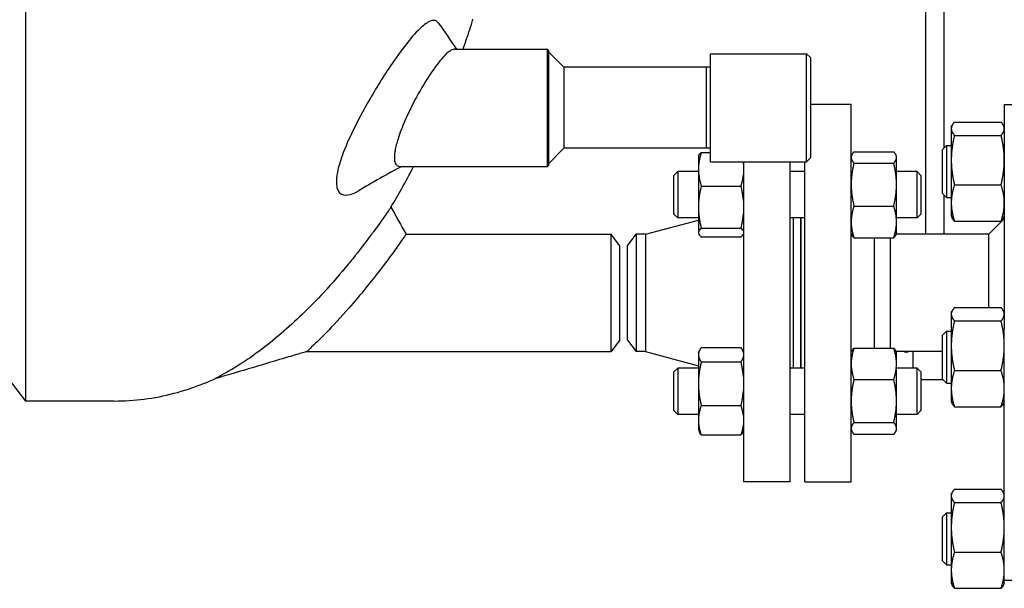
# Model space of a CAD drawing. Header units: inches. Extents: x 24 to 1128, y -74 to 748.
# Tile 382 of 557: x 715 to 731, y 142 to 151. Entities that reach past the tile are written whole.
import ezdxf

# ---------------------------------------------------------------- set-up
doc = ezdxf.new("R2010")
doc.units = ezdxf.units.IN
doc.header["$LTSCALE"] = 32
doc.header["$MEASUREMENT"] = 0
doc.layers.add('Visible (ANSI)', color=7, linetype='Continuous', lineweight=30)

msp = doc.modelspace()

# ---------------------------------------------------------------- linework, layer by layer
at = {"layer": 'Visible (ANSI)'}
for p, q in [((715.2242, 170.36766), (715.2242, 144.86766)), ((729.80405, 159.61534), (729.80405, 147.56766)), ((730.10405, 148.96591), (730.10405, 159.61534)), ((722.17844, 150.56766), (723.67966, 150.56766)), ((723.69529, 150.55204), (723.67966, 150.56766)), ((723.67966, 148.66766), (723.67966, 150.56766)), ((723.69529, 150.55204), (723.69529, 148.68329)), ((723.94529, 150.27516), (723.69529, 150.52516)), ((726.32029, 150.49266), (727.87779, 150.49266)), ((726.32029, 148.74266), (726.32029, 150.49266)), ((727.94029, 150.43016), (727.87779, 150.49266)), ((727.87779, 148.74266), (727.87779, 150.49266)), ((727.94029, 150.43016), (727.94029, 148.80516)), ((726.25779, 150.27516), (723.94529, 150.27516)), ((723.94529, 150.27516), (723.94529, 148.96016)), ((726.32029, 150.27353), (726.25779, 150.27516)), ((726.25779, 148.96016), (726.25779, 150.27516)), ((727.94029, 149.67766), (728.59905, 149.67766)), ((728.59905, 143.55766), (728.59905, 149.67766)), ((732.07905, 149.66215), (731.07905, 149.66215)), ((731.07905, 149.65802), (731.07905, 149.66215)), ((731.07905, 149.65802), (731.07905, 146.03763)), ((730.22005, 149.30242), (730.23188, 149.32778)), ((730.22005, 149.30242), (730.22005, 149.27792)), ((730.22005, 149.27792), (730.22005, 148.76951)), ((730.27192, 149.38536), (731.02719, 149.38536)), ((731.07905, 149.30242), (731.06723, 149.32778)), ((730.27192, 149.17048), (731.02719, 149.17048)), ((723.94529, 148.96016), (723.69529, 148.71016)), ((726.25779, 148.96016), (723.94529, 148.96016)), ((726.32029, 148.9618), (726.25779, 148.96016)), ((730.07905, 148.94092), (730.14155, 149.00342)), ((730.14155, 149.00342), (730.14155, 148.16342)), ((730.14155, 149.00342), (730.22005, 149.00342)), ((726.12505, 148.83365), (726.1307, 148.84577)), ((726.12505, 148.83365), (726.12505, 148.62027)), ((726.17014, 148.89181), (726.32029, 148.89181)), ((727.94029, 148.80516), (727.87779, 148.74266)), ((728.59905, 148.83365), (728.60889, 148.85476)), ((728.64414, 148.90471), (729.28797, 148.90471)), ((729.33305, 148.83365), (729.32321, 148.85476)), ((729.33305, 148.81324), (729.33305, 148.83365)), ((729.33305, 148.37374), (729.33305, 148.81324)), ((730.07905, 148.22592), (730.07905, 148.94092)), ((721.28949, 148.66766), (723.67966, 148.66766)), ((723.69529, 148.68329), (723.67966, 148.66766)), ((726.32029, 148.74266), (727.87779, 148.74266)), ((726.85405, 148.74266), (726.85405, 143.55766)), ((727.60405, 148.74266), (727.60405, 143.55766)), ((727.84905, 143.55766), (727.84905, 148.74266)), ((728.64414, 148.72177), (729.28797, 148.72177)), ((730.22005, 148.76951), (730.22005, 148.07501)), ((725.72905, 148.52115), (725.79155, 148.58365)), ((725.72905, 147.89615), (725.72905, 148.52115)), ((725.79155, 148.58365), (725.79155, 147.83365)), ((726.12505, 148.58365), (725.79155, 148.58365)), ((726.12505, 148.62027), (726.12505, 148.00715)), ((727.84905, 148.58365), (727.60405, 148.58365)), ((729.66655, 148.58365), (729.33305, 148.58365)), ((729.72905, 148.52115), (729.66655, 148.58365)), ((729.66655, 147.83365), (729.66655, 148.58365)), ((729.72905, 148.52115), (729.72905, 147.89615)), ((726.17014, 148.34873), (726.81397, 148.34873)), ((729.33305, 147.76916), (729.33305, 148.37374)), ((730.27192, 148.36854), (731.02719, 148.36854)), ((730.07905, 148.22592), (730.14155, 148.16342)), ((730.10405, 147.56766), (730.10405, 148.20092)), ((730.14155, 148.16342), (730.22005, 148.16342)), ((726.12505, 148.00715), (726.12505, 147.59554)), ((728.64414, 148.02572), (729.28797, 148.02572)), ((730.22005, 148.07501), (730.22005, 147.86442)), ((725.72905, 147.89615), (725.79155, 147.83365)), ((726.12505, 147.83365), (725.79155, 147.83365)), ((727.84905, 147.83365), (727.60405, 147.83365)), ((727.66405, 145.40167), (727.66405, 147.83365)), ((727.78405, 145.40167), (727.78405, 147.83365)), ((727.78905, 145.40167), (727.78905, 147.83365)), ((729.66655, 147.83365), (729.33305, 147.83365)), ((729.72905, 147.89615), (729.66655, 147.83365)), ((730.22005, 147.86442), (730.23188, 147.83906)), ((731.07905, 147.86442), (731.06723, 147.83906)), ((725.26627, 147.56766), (726.12505, 147.79753)), ((729.33305, 147.58365), (729.33305, 147.76916)), ((730.27192, 147.78148), (731.02719, 147.78148)), ((730.82905, 147.56766), (731.07905, 147.81766)), ((721.3889, 147.56766), (724.71093, 147.56766)), ((724.84905, 147.38766), (724.71093, 147.56766)), ((724.71093, 145.66766), (724.71093, 147.56766)), ((724.97405, 147.38016), (725.11793, 147.56766)), ((725.26627, 147.56766), (725.11793, 147.56766)), ((725.11793, 147.56766), (725.11793, 145.66766)), ((725.26627, 147.56766), (725.26627, 145.66766)), ((726.12505, 147.59554), (726.12505, 147.58365)), ((726.12505, 147.58365), (726.1307, 147.57154)), ((726.17014, 147.66558), (726.81397, 147.66558)), ((726.17014, 147.5255), (726.81397, 147.5255)), ((726.85405, 147.57293), (726.8534, 147.57154)), ((728.59905, 147.58365), (728.60889, 147.56255)), ((729.33305, 147.58365), (729.32321, 147.56255)), ((730.82905, 147.56766), (729.3256, 147.56766)), ((730.82905, 146.38016), (730.82905, 147.56766)), ((724.84905, 147.38766), (724.84905, 145.84766)), ((724.97405, 145.85516), (724.97405, 147.38016)), ((728.64414, 147.5126), (729.28797, 147.5126)), ((728.97905, 145.72479), (728.97905, 147.5126)), ((729.22905, 147.5126), (729.22905, 146.35797)), ((729.22905, 146.35797), (729.22905, 145.72479)), ((730.22005, 146.29722), (730.23188, 146.32258)), ((730.22005, 146.29722), (730.22005, 146.27272)), ((730.22005, 146.27272), (730.22005, 145.76431)), ((730.27192, 146.38016), (731.02719, 146.38016)), ((731.07905, 146.29722), (731.06723, 146.32258)), ((730.27192, 146.16528), (731.02719, 146.16528)), ((730.07905, 145.93572), (730.14155, 145.99822)), ((730.07905, 145.22072), (730.07905, 145.93572)), ((730.14155, 145.99822), (730.14155, 145.15822)), ((730.14155, 145.99822), (730.22005, 145.99822)), ((731.07905, 145.23975), (731.07905, 146.03763)), ((724.84905, 145.84766), (724.71093, 145.66766)), ((724.97405, 145.85516), (725.11793, 145.66766)), ((730.22005, 145.76431), (730.22005, 145.06981)), ((719.78016, 145.66766), (724.71093, 145.66766)), ((725.26627, 145.66766), (725.11793, 145.66766)), ((725.26627, 145.66766), (726.12505, 145.43779)), ((726.12505, 145.65167), (726.14149, 145.68693)), ((726.12505, 145.65167), (726.12505, 145.6183)), ((726.12505, 145.6183), (726.12505, 145.14798)), ((726.17014, 145.73464), (726.81397, 145.73464)), ((726.85405, 145.6624), (726.84261, 145.68693)), ((728.59905, 145.65167), (728.60979, 145.67469)), ((728.64414, 145.72479), (729.28797, 145.72479)), ((729.33305, 145.65167), (729.32232, 145.67469)), ((730.07905, 145.66766), (729.3256, 145.66766)), ((729.33305, 145.47105), (729.33305, 145.65167)), ((729.50405, 145.66155), (729.47705, 145.66155)), ((729.60405, 145.40167), (729.60405, 145.66766)), ((714.66405, 145.59766), (715.2242, 144.86766)), ((726.17014, 145.50196), (726.81397, 145.50196)), ((729.33305, 144.86824), (729.33305, 145.47105)), ((725.72905, 145.33917), (725.79155, 145.40167)), ((725.72905, 144.71417), (725.72905, 145.33917)), ((725.79155, 145.40167), (725.79155, 144.65167)), ((726.12505, 145.40167), (725.79155, 145.40167)), ((727.84905, 145.40167), (727.60405, 145.40167)), ((729.66655, 145.40167), (729.33305, 145.40167)), ((729.72905, 145.33917), (729.66655, 145.40167)), ((729.66655, 144.65167), (729.66655, 145.40167)), ((729.72905, 145.33917), (729.72905, 144.71417)), ((730.27192, 145.36334), (731.02719, 145.36334)), ((726.12505, 145.14798), (726.12505, 144.55635)), ((728.64414, 145.2173), (729.28797, 145.2173)), ((730.08952, 145.21025), (729.72905, 145.21025)), ((730.07905, 145.22072), (730.14155, 145.15822)), ((730.14155, 145.15822), (730.22005, 145.15822)), ((731.07905, 142.25481), (731.07905, 145.23975)), ((730.22005, 145.06981), (730.22005, 144.85922)), ((716.66405, 144.86766), (715.2242, 144.86766)), ((729.33305, 144.42387), (729.33305, 144.86824)), ((730.22005, 144.85922), (730.23188, 144.83385)), ((731.07905, 144.85922), (731.06723, 144.83385)), ((725.72905, 144.71417), (725.79155, 144.65167)), ((726.12505, 144.65167), (725.79155, 144.65167)), ((726.17014, 144.794), (726.81397, 144.794)), ((727.84905, 144.65167), (727.60405, 144.65167)), ((729.66655, 144.65167), (729.33305, 144.65167)), ((729.72905, 144.71417), (729.66655, 144.65167)), ((730.27192, 144.77628), (731.02719, 144.77628)), ((726.12505, 144.55635), (726.12505, 144.40167)), ((728.64414, 144.51919), (729.28797, 144.51919)), ((726.12505, 144.40167), (726.14149, 144.36642)), ((726.85405, 144.39095), (726.84261, 144.36642)), ((728.59905, 144.40167), (728.60979, 144.37866)), ((728.64414, 144.32856), (729.28797, 144.32856)), ((729.33305, 144.40167), (729.32232, 144.37866)), ((729.33305, 144.40167), (729.33305, 144.42387)), ((726.17014, 144.31871), (726.81397, 144.31871)), ((727.60405, 143.55766), (726.85405, 143.55766)), ((727.84905, 143.55766), (728.59905, 143.55766)), ((730.22005, 143.35565), (730.23188, 143.38102)), ((730.27192, 143.43859), (731.02719, 143.43859)), ((731.07905, 143.35565), (731.06723, 143.38102)), ((730.22005, 143.35565), (730.22005, 143.33115)), ((730.22005, 143.33115), (730.22005, 142.82274)), ((730.27192, 143.22371), (731.02719, 143.22371)), ((730.07905, 142.99415), (730.14155, 143.05665)), ((730.14155, 143.05665), (730.14155, 142.21665)), ((730.14155, 143.05665), (730.22005, 143.05665)), ((730.07905, 142.27915), (730.07905, 142.99415)), ((730.22005, 142.82274), (730.22005, 142.12824)), ((730.27192, 142.42177), (731.02719, 142.42177)), ((730.07905, 142.27915), (730.14155, 142.21665)), ((731.07905, 142.01873), (731.07905, 142.25481)), ((730.14155, 142.21665), (730.22005, 142.21665)), ((730.22005, 142.12824), (730.22005, 141.91765)), ((731.07905, 141.91765), (731.07905, 142.01873)), ((732.07905, 141.96192), (731.07905, 141.96192)), ((730.22005, 141.91765), (730.23188, 141.89229)), ((730.27192, 141.83471), (731.02719, 141.83471)), ((731.07905, 141.91765), (731.06723, 141.89229))]:
    msp.add_line(p, q, dxfattribs=at)
for centre, start_param, end_param in [((729.47705, 145.68578), 0.84455714, 1.57079633), ((729.50405, 145.68578), 1.57079633, 2.29703552)]:
    msp.add_ellipse(centre, major_axis=(-0.0315, 0), ratio=0.76910298, start_param=start_param, end_param=end_param, dxfattribs=at)
for points, knots in [([(721.87903, 151.02279), (721.87049, 151.02762), (721.86118, 151.03074), (721.85113, 151.03217), (721.82344, 151.03611), (721.79044, 151.0272), (721.75289, 151.00669)], [24.16231234, 24.16231234, 24.16231234, 24.16231234, 24.47569364, 24.47569364, 24.47569364, 25.33904567, 25.33904567, 25.33904567, 25.33904567]), ([(722.31487, 150.56766), (722.33198, 150.61734), (722.34889, 150.66724), (722.40233, 150.82733), (722.43813, 150.93834), (722.47302, 151.05037)], [7.2509366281, 7.2509366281, 7.2509366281, 7.2509366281, 7.265335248, 7.265335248, 7.2969242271, 7.2969242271, 7.2969242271, 7.2969242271]), ([(721.75289, 151.00669), (721.74064, 151), (721.72791, 150.99208), (721.65075, 150.93875), (721.57692, 150.86721), (721.39988, 150.66395), (721.2947, 150.52438), (721.05889, 150.1818), (720.92729, 149.97275), (720.69554, 149.57147), (720.59344, 149.38115), (720.44233, 149.06231), (720.38672, 148.93158), (720.31078, 148.7137), (720.28604, 148.6244), (720.26781, 148.51873), (720.2645, 148.49352), (720.26124, 148.45481), (720.2605, 148.44051), (720.26005, 148.41418), (720.26026, 148.40207), (720.26174, 148.37539), (720.26329, 148.36118), (720.27031, 148.31983), (720.27817, 148.29584), (720.3032, 148.24941), (720.32243, 148.23027), (720.38401, 148.19836), (720.43284, 148.19748), (720.52679, 148.22383), (720.56832, 148.24245), (720.61196, 148.26808)], [0.86335203, 0.86335203, 0.86335203, 0.86335203, 1.14491927, 1.14491927, 2.51064076, 2.51064076, 4.14557022, 4.14557022, 6.05940486, 6.05940486, 7.6794995, 7.6794995, 8.85307641, 8.85307641, 9.78494384, 9.78494384, 10.09656497, 10.09656497, 10.29056056, 10.29056056, 10.46838299, 10.46838299, 10.69928088, 10.69928088, 11.18444846, 11.18444846, 11.82805016, 11.82805016, 12.87879798, 12.87879798, 13.60570538, 13.60570538, 13.60570538, 13.60570538]), ([(722.17844, 150.56766), (722.16071, 150.56767), (722.14013, 150.56068), (722.10348, 150.53929), (722.08904, 150.52911), (722.07391, 150.51685)], [16.48877564, 16.48877564, 16.48877564, 16.48877564, 17.014598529, 17.014598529, 17.326531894, 17.326531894, 17.326531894, 17.326531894]), ([(722.07391, 150.51685), (722.04589, 150.49416), (722.01548, 150.46438), (721.92418, 150.36276), (721.85958, 150.27724), (721.71552, 150.06322), (721.63565, 149.93055), (721.49166, 149.66502), (721.42692, 149.53409), (721.32728, 149.30491), (721.2893, 149.20661), (721.23793, 149.04505), (721.22119, 148.97994), (721.20708, 148.89839), (721.20414, 148.87605), (721.2012, 148.84105), (721.20056, 148.82762), (721.2004, 148.80257), (721.20084, 148.79094), (721.20314, 148.765), (721.20547, 148.7514), (721.2164, 148.71129), (721.22914, 148.69158), (721.25863, 148.67169), (721.27315, 148.66766), (721.28949, 148.66766)], [1.0627492, 1.0627492, 1.0627492, 1.0627492, 1.64036993, 1.64036993, 2.7000375, 2.7000375, 3.93144941, 3.93144941, 5.02521492, 5.02521492, 5.87605571, 5.87605571, 6.5285786, 6.5285786, 6.79569866, 6.79569866, 6.97668958, 6.97668958, 7.15283969, 7.15283969, 7.39635371, 7.39635371, 7.95996463, 7.95996463, 8.36568138, 8.36568138, 8.36568138, 8.36568138]), ([(721.14479, 148.00733), (721.20375, 148.10545), (721.26168, 148.20543), (721.38442, 148.42498), (721.44888, 148.54516), (721.51192, 148.66766)], [6.9772203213, 6.9772203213, 6.9772203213, 6.9772203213, 7.0128876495, 7.0128876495, 7.0541574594, 7.0541574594, 7.0541574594, 7.0541574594]), ([(721.14479, 148.00733), (721.14479, 148.00733), (721.14472, 148.00723), (721.14419, 148.00645), (721.14324, 148.00507), (721.13919, 147.99918), (721.13507, 147.9932), (721.12262, 147.97517), (721.11367, 147.96222), (721.08065, 147.91469), (721.05065, 147.87174), (720.9712, 147.75979), (720.92015, 147.6888), (720.86219, 147.61015)], [25.28781271, 25.28781271, 25.28781271, 25.28781271, 25.36222984, 25.36222984, 25.57270578, 25.57270578, 25.92767405, 25.92767405, 26.35145729, 26.35145729, 27.19354897, 27.19354897, 28.15853636, 28.15853636, 28.15853636, 28.15853636]), ([(720.86219, 147.61015), (720.8512, 147.59523), (720.83995, 147.58003), (720.82847, 147.56458), (720.73908, 147.44432), (720.63637, 147.31032), (720.50104, 147.14227), (720.4769, 147.11258), (720.45242, 147.08277)], [28.15853636, 28.15853636, 28.15853636, 28.15853636, 28.34163803, 28.34163803, 28.34163803, 29.76699268, 29.76699268, 30.07064608, 30.07064608, 30.07064608, 30.07064608]), ([(721.3889, 147.56766), (721.3889, 147.56766), (721.3889, 147.56766), (721.38884, 147.56757), (721.3883, 147.56679), (721.38578, 147.56316), (721.38328, 147.55955), (721.37118, 147.54212), (721.35667, 147.52122), (721.31303, 147.45896), (721.282, 147.41495), (721.1985, 147.29836), (721.14326, 147.22232), (721.08236, 147.14057)], [15.57288469, 15.57288469, 15.57288469, 15.57288469, 15.58267383, 15.58267383, 15.74583363, 15.74583363, 15.98165305, 15.98165305, 16.56102011, 16.56102011, 17.25470942, 17.25470942, 18.13336617, 18.13336617, 18.13336617, 18.13336617]), ([(720.45242, 147.08277), (720.32661, 146.92969), (720.19165, 146.77354), (719.83226, 146.38464), (719.59918, 146.15769), (719.125, 145.75234), (718.89955, 145.59008), (718.63492, 145.41952), (718.55204, 145.36982), (718.42357, 145.29682), (718.3719, 145.26918), (718.31879, 145.24144), (718.30529, 145.23454), (718.29602, 145.22982), (718.29447, 145.22903), (718.29295, 145.22826), (718.2926, 145.22808), (718.29245, 145.22801), (718.29243, 145.228), (718.29243, 145.228)], [1.72900805, 1.72900805, 1.72900805, 1.72900805, 3.28877926, 3.28877926, 5.72878536, 5.72878536, 8.26886017, 8.26886017, 9.4658451, 9.4658451, 10.45038863, 10.45038863, 10.97715866, 10.97715866, 11.13610264, 11.13610264, 11.23205414, 11.23205414, 11.2579288, 11.2579288, 11.2579288, 11.2579288]), ([(721.08236, 147.14057), (721.00461, 147.03618), (720.91792, 146.9229), (720.79834, 146.77239), (720.76928, 146.73623), (720.7399, 146.70007)], [18.13336617, 18.13336617, 18.13336617, 18.13336617, 19.25536711, 19.25536711, 19.60797911, 19.60797911, 19.60797911, 19.60797911]), ([(720.7399, 146.70007), (720.64927, 146.58867), (720.55548, 146.47733), (720.33289, 146.22352), (720.20814, 146.08983), (720.03618, 145.91368), (719.9751, 145.85319), (719.87719, 145.75838), (719.83839, 145.72184), (719.80059, 145.68656), (719.79151, 145.67816), (719.78375, 145.67098), (719.7821, 145.66945), (719.78049, 145.66797), (719.78016, 145.66766), (719.78016, 145.66766)], [1.47461293, 1.47461293, 1.47461293, 1.47461293, 2.56156061, 2.56156061, 4.07193041, 4.07193041, 4.97837841, 4.97837841, 5.78855717, 5.78855717, 6.17561623, 6.17561623, 6.34088397, 6.34088397, 6.45343416, 6.45343416, 6.45343416, 6.45343416]), ([(719.78016, 145.66766), (719.78004, 145.66763), (719.77988, 145.66758), (719.77952, 145.66747), (719.77932, 145.66742), (719.77887, 145.66729), (719.77862, 145.66721), (719.77794, 145.66701), (719.77749, 145.66688), (719.77597, 145.66644), (719.77489, 145.66612), (719.7706, 145.66486), (719.76739, 145.66392), (719.75453, 145.66015), (719.74489, 145.65733), (719.70632, 145.64601), (719.6774, 145.63751), (719.5617, 145.60348), (719.47493, 145.57786), (719.12798, 145.47518), (718.86792, 145.39769), (718.50263, 145.28973), (718.39753, 145.25877), (718.29243, 145.228)], [0, 0, 0, 0, 0.00200815, 0.00200815, 0.00382698, 0.00382698, 0.0058643, 0.0058643, 0.00944926, 0.00944926, 0.01797059, 0.01797059, 0.04350561, 0.04350561, 0.12009243, 0.12009243, 0.34985463, 0.34985463, 1.03917033, 1.03917033, 3.10701346, 3.10701346, 3.94177252, 3.94177252, 3.94177252, 3.94177252]), ([(716.66405, 144.86766), (716.82585, 144.86766), (716.98765, 144.87816), (717.30938, 144.91986), (717.46931, 144.95106), (717.78567, 145.03343), (717.94211, 145.08458), (718.16206, 145.17108), (718.22747, 145.1987), (718.29243, 145.228)], [6.283185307, 6.283185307, 6.283185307, 6.283185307, 6.347905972, 6.347905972, 6.412626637, 6.412626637, 6.477347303, 6.477347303, 6.505000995, 6.505000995, 6.505000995, 6.505000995])]:
    msp.add_open_spline(points, degree=3, knots=knots, dxfattribs=at)
for points in [[(721.90848, 150.9951), (721.90002, 151.00728), (721.89018, 151.01649), (721.87903, 151.02279)], [(721.90848, 150.9951), (722.00807, 150.85187), (722.10786, 150.70941), (722.20768, 150.56766)], [(721.32308, 148.66766), (721.0821, 148.54297), (720.84551, 148.40521), (720.61198, 148.26807)], [(721.14479, 148.00733), (721.22615, 147.86077), (721.30754, 147.71422), (721.3889, 147.56766)]]:
    msp.add_open_spline(points, degree=3, dxfattribs=at)
for points, weights in [([(730.27192, 149.38536), (730.22005, 149.32778), (730.22005, 149.27792)], [1, 1.0379548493, 1]), ([(730.22005, 149.27792), (730.22005, 149.22806), (730.27192, 149.17048)], [1, 1.0379548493, 1]), ([(731.07905, 149.27792), (731.07905, 149.32778), (731.02719, 149.38536)], [1, 1.0379548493, 1]), ([(731.02719, 149.17048), (731.07905, 149.22806), (731.07905, 149.27792)], [1, 1.0379548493, 1]), ([(730.27192, 149.17048), (730.22005, 148.9556), (730.22005, 148.76951)], [1, 1.0379548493, 1]), ([(731.07905, 148.76951), (731.07905, 148.9556), (731.02719, 149.17048)], [1, 1.0379548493, 1]), ([(726.17014, 148.89181), (726.12505, 148.74629), (726.12505, 148.62027)], [1, 1.0379548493, 1]), ([(726.1307, 148.84577), (726.14077, 148.86736), (726.17014, 148.89181)], [1.0174265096, 1.0244025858, 1]), ([(728.64414, 148.90471), (728.59905, 148.85569), (728.59905, 148.81324)], [1, 1.0379548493, 1]), ([(728.59905, 148.81324), (728.59905, 148.77079), (728.64414, 148.72177)], [1, 1.0379548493, 1]), ([(729.33305, 148.81324), (729.33305, 148.85569), (729.28797, 148.90471)], [1, 1.0379548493, 1]), ([(729.28797, 148.72177), (729.33305, 148.77079), (729.33305, 148.81324)], [1, 1.0379548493, 1]), ([(726.85405, 148.70776), (726.85209, 148.72507), (726.84935, 148.74266)], [1.01693131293, 1.0185833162, 1.0189015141]), ([(728.64414, 148.72177), (728.59905, 148.53526), (728.59905, 148.37374)], [1, 1.0379548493, 1]), ([(729.33305, 148.37374), (729.33305, 148.53526), (729.28797, 148.72177)], [1, 1.0379548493, 1]), ([(730.22005, 148.76951), (730.22005, 148.58342), (730.27192, 148.36854)], [1, 1.0379548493, 1]), ([(731.02719, 148.36854), (731.07905, 148.58342), (731.07905, 148.76951)], [1, 1.0379548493, 1]), ([(726.12505, 148.62027), (726.12505, 148.49425), (726.17014, 148.34873)], [1, 1.0379548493, 1]), ([(726.81397, 148.34873), (726.84428, 148.44658), (726.85405, 148.53277)], [1, 1.02520879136, 1.01693131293]), ([(726.17014, 148.34873), (726.12505, 148.16568), (726.12505, 148.00715)], [1, 1.0379548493, 1]), ([(726.85405, 148.11721), (726.84428, 148.22564), (726.81397, 148.34873)], [1.01693131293, 1.02520879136, 1]), ([(728.59905, 148.37374), (728.59905, 148.21222), (728.64414, 148.02572)], [1, 1.0379548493, 1]), ([(729.28797, 148.02572), (729.33305, 148.21222), (729.33305, 148.37374)], [1, 1.0379548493, 1]), ([(730.27192, 148.36854), (730.22005, 148.21124), (730.22005, 148.07501)], [1, 1.0379548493, 1]), ([(731.07905, 148.07501), (731.07905, 148.21124), (731.02719, 148.36854)], [1, 1.0379548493, 1]), ([(726.12505, 148.00715), (726.12505, 147.84863), (726.17014, 147.66558)], [1, 1.0379548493, 1]), ([(728.64414, 148.02572), (728.59905, 147.88823), (728.59905, 147.76916)], [1, 1.0379548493, 1]), ([(729.33305, 147.76916), (729.33305, 147.88823), (729.28797, 148.02572)], [1, 1.0379548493, 1]), ([(730.22005, 148.07501), (730.22005, 147.93878), (730.27192, 147.78148)], [1, 1.0379548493, 1]), ([(731.02719, 147.78148), (731.07905, 147.93878), (731.07905, 148.07501)], [1, 1.0379548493, 1]), ([(726.81397, 147.66558), (726.84428, 147.78867), (726.85405, 147.89709)], [1, 1.02520879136, 1.01693131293]), ([(730.27192, 147.78148), (730.24457, 147.81184), (730.23188, 147.83906)], [1, 1.01965956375, 1.01895290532]), ([(731.06723, 147.83906), (731.05453, 147.81184), (731.02719, 147.78148)], [1.01895290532, 1.01965956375, 1]), ([(728.59905, 147.76916), (728.59905, 147.65009), (728.64414, 147.5126)], [1, 1.0379548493, 1]), ([(729.28797, 147.5126), (729.33305, 147.65009), (729.33305, 147.76916)], [1, 1.0379548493, 1]), ([(726.17014, 147.66558), (726.12505, 147.62804), (726.12505, 147.59554)], [1, 1.0379548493, 1]), ([(726.12505, 147.59554), (726.12505, 147.56304), (726.17014, 147.5255)], [1, 1.0379548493, 1]), ([(726.85405, 147.61811), (726.84428, 147.64034), (726.81397, 147.66558)], [1.01693131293, 1.02520879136, 1]), ([(726.81397, 147.5255), (726.84428, 147.55074), (726.85405, 147.57297)], [1, 1.02520879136, 1.01693131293]), ([(728.64414, 147.5126), (728.6199, 147.53896), (728.60889, 147.56255)], [1, 1.02005640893, 1.0189160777]), ([(729.32321, 147.56255), (729.31221, 147.53896), (729.28797, 147.5126)], [1.0189160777, 1.02005640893, 1]), ([(730.27192, 146.38016), (730.22005, 146.32258), (730.22005, 146.27272)], [1, 1.0379548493, 1]), ([(730.22005, 146.27272), (730.22005, 146.22285), (730.27192, 146.16528)], [1, 1.0379548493, 1]), ([(731.07905, 146.27272), (731.07905, 146.32258), (731.02719, 146.38016)], [1, 1.0379548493, 1]), ([(731.02719, 146.16528), (731.07905, 146.22285), (731.07905, 146.27272)], [1, 1.0379548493, 1]), ([(730.27192, 146.16528), (730.22005, 145.9504), (730.22005, 145.76431)], [1, 1.0379548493, 1]), ([(731.07905, 145.76431), (731.07905, 145.9504), (731.02719, 146.16528)], [1, 1.0379548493, 1]), ([(730.22005, 145.76431), (730.22005, 145.57822), (730.27192, 145.36334)], [1, 1.0379548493, 1]), ([(731.02719, 145.36334), (731.07905, 145.57822), (731.07905, 145.76431)], [1, 1.0379548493, 1]), ([(726.17014, 145.73464), (726.12505, 145.67229), (726.12505, 145.6183)], [1, 1.0379548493, 1]), ([(726.12505, 145.6183), (726.12505, 145.56431), (726.17014, 145.50196)], [1, 1.0379548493, 1]), ([(726.85405, 145.65579), (726.84428, 145.69271), (726.81397, 145.73464)], [1.01693131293, 1.02520879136, 1]), ([(728.64414, 145.72479), (728.59905, 145.58881), (728.59905, 145.47105)], [1, 1.0379548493, 1]), ([(728.60979, 145.67469), (728.62084, 145.69839), (728.64414, 145.72479)], [1.0189731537, 1.01926212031, 1]), ([(729.28797, 145.72479), (729.31127, 145.69839), (729.32232, 145.67469)], [1, 1.01926212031, 1.0189731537]), ([(729.33305, 145.47105), (729.33305, 145.58881), (729.28797, 145.72479)], [1, 1.0379548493, 1]), ([(726.17014, 145.50196), (726.12505, 145.31227), (726.12505, 145.14798)], [1, 1.0379548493, 1]), ([(726.81397, 145.50196), (726.84428, 145.54389), (726.85405, 145.58082)], [1, 1.02520879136, 1.01693131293]), ([(726.85405, 145.26204), (726.84428, 145.3744), (726.81397, 145.50196)], [1.01693131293, 1.02520879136, 1]), ([(728.59905, 145.47105), (728.59905, 145.35328), (728.64414, 145.2173)], [1, 1.0379548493, 1]), ([(729.28797, 145.2173), (729.33305, 145.35328), (729.33305, 145.47105)], [1, 1.0379548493, 1]), ([(730.27192, 145.36334), (730.22005, 145.20603), (730.22005, 145.06981)], [1, 1.0379548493, 1]), ([(731.07905, 145.06981), (731.07905, 145.20603), (731.02719, 145.36334)], [1, 1.0379548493, 1]), ([(726.12505, 145.14798), (726.12505, 144.9837), (726.17014, 144.794)], [1, 1.0379548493, 1]), ([(728.64414, 145.2173), (728.59905, 145.03024), (728.59905, 144.86824)], [1, 1.0379548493, 1]), ([(729.33305, 144.86824), (729.33305, 145.03024), (729.28797, 145.2173)], [1, 1.0379548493, 1]), ([(726.81397, 144.794), (726.84428, 144.92156), (726.85405, 145.03393)], [1, 1.02520879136, 1.01693131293]), ([(730.22005, 145.06981), (730.22005, 144.93358), (730.27192, 144.77628)], [1, 1.0379548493, 1]), ([(731.02719, 144.77628), (731.07905, 144.93358), (731.07905, 145.06981)], [1, 1.0379548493, 1]), ([(728.59905, 144.86824), (728.59905, 144.70625), (728.64414, 144.51919)], [1, 1.0379548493, 1]), ([(729.28797, 144.51919), (729.33305, 144.70625), (729.33305, 144.86824)], [1, 1.0379548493, 1]), ([(730.27192, 144.77628), (730.24457, 144.80663), (730.23188, 144.83385)], [1, 1.01965956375, 1.01895290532]), ([(731.06723, 144.83385), (731.05453, 144.80663), (731.02719, 144.77628)], [1.01895290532, 1.01965956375, 1]), ([(726.17014, 144.794), (726.12505, 144.66665), (726.12505, 144.55635)], [1, 1.0379548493, 1]), ([(726.85405, 144.63293), (726.84428, 144.70836), (726.81397, 144.794)], [1.01693131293, 1.02520879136, 1]), ([(726.12505, 144.55635), (726.12505, 144.44606), (726.17014, 144.31871)], [1, 1.0379548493, 1]), ([(728.64414, 144.51919), (728.59905, 144.46811), (728.59905, 144.42387)], [1, 1.0379548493, 1]), ([(729.33305, 144.42387), (729.33305, 144.46811), (729.28797, 144.51919)], [1, 1.0379548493, 1]), ([(726.17014, 144.31871), (726.15212, 144.34362), (726.14149, 144.36642)], [1, 1.01482964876, 1.01807087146]), ([(726.81397, 144.31871), (726.84428, 144.40435), (726.85405, 144.47978)], [1, 1.02520879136, 1.01693131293]), ([(726.84261, 144.36642), (726.83198, 144.34362), (726.81397, 144.31871)], [1.01807087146, 1.01482964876, 1]), ([(728.59905, 144.42387), (728.59905, 144.37964), (728.64414, 144.32856)], [1, 1.0379548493, 1]), ([(729.28797, 144.32856), (729.33305, 144.37964), (729.33305, 144.42387)], [1, 1.0379548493, 1]), ([(730.27192, 143.43859), (730.22005, 143.38102), (730.22005, 143.33115)], [1, 1.0379548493, 1]), ([(731.07905, 143.33115), (731.07905, 143.38102), (731.02719, 143.43859)], [1, 1.0379548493, 1]), ([(730.22005, 143.33115), (730.22005, 143.28129), (730.27192, 143.22371)], [1, 1.0379548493, 1]), ([(730.27192, 143.22371), (730.22005, 143.00883), (730.22005, 142.82274)], [1, 1.0379548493, 1]), ([(731.02719, 143.22371), (731.07905, 143.28129), (731.07905, 143.33115)], [1, 1.0379548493, 1]), ([(731.07905, 142.82274), (731.07905, 143.00883), (731.02719, 143.22371)], [1, 1.0379548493, 1]), ([(730.22005, 142.82274), (730.22005, 142.63665), (730.27192, 142.42177)], [1, 1.0379548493, 1]), ([(731.02719, 142.42177), (731.07905, 142.63665), (731.07905, 142.82274)], [1, 1.0379548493, 1]), ([(730.27192, 142.42177), (730.22005, 142.26447), (730.22005, 142.12824)], [1, 1.0379548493, 1]), ([(731.07905, 142.12824), (731.07905, 142.26447), (731.02719, 142.42177)], [1, 1.0379548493, 1]), ([(730.22005, 142.12824), (730.22005, 141.99201), (730.27192, 141.83471)], [1, 1.0379548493, 1]), ([(731.02719, 141.83471), (731.07905, 141.99201), (731.07905, 142.12824)], [1, 1.0379548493, 1]), ([(730.27192, 141.83471), (730.24457, 141.86507), (730.23188, 141.89229)], [1, 1.01965956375, 1.01895290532]), ([(731.06723, 141.89229), (731.05453, 141.86507), (731.02719, 141.83471)], [1.01895290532, 1.01965956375, 1])]:
    msp.add_rational_spline(points, weights, degree=2, dxfattribs=at)

doc.saveas('drawing.dxf')
